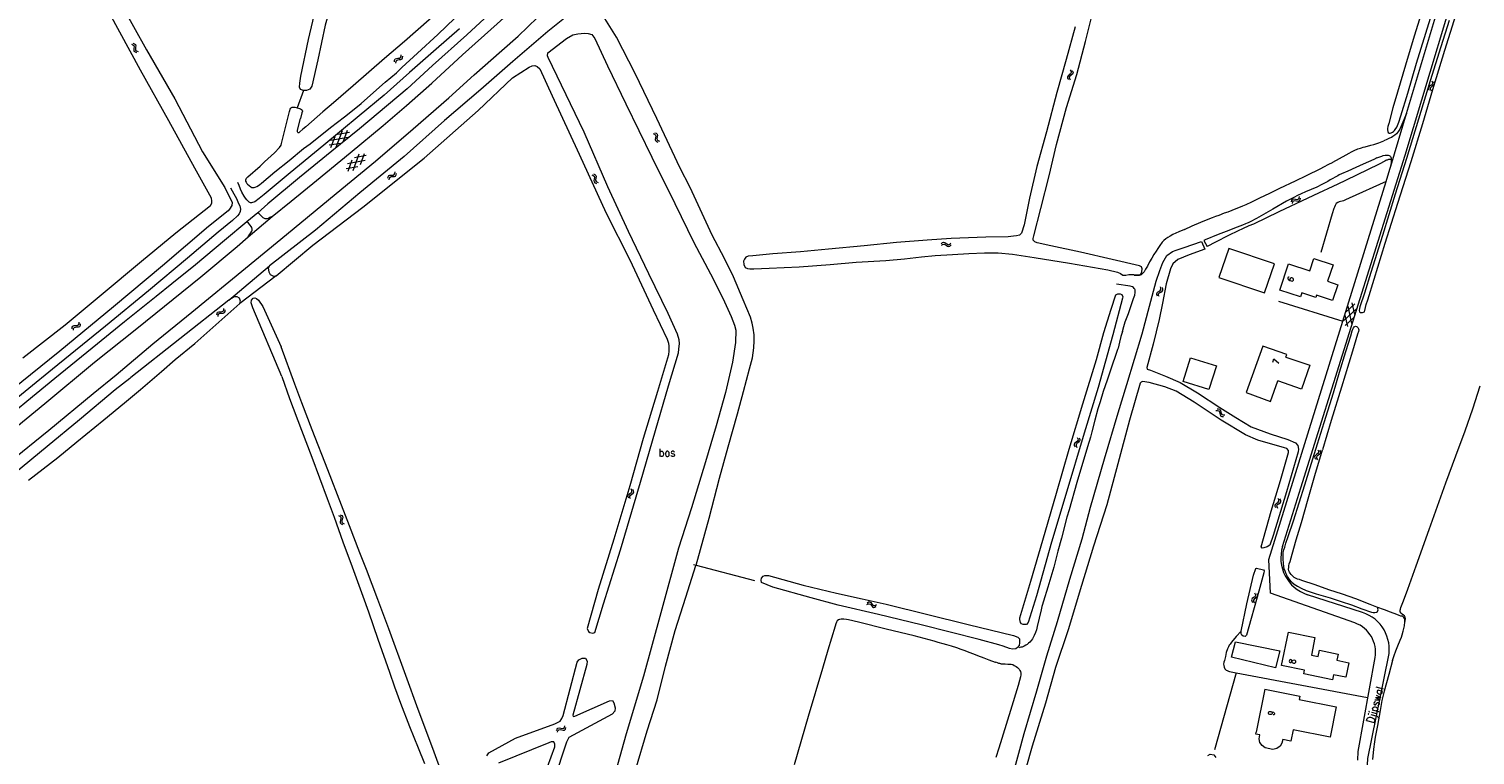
# Model space of a CAD drawing. Header units: metres. Extents: x 189705 to 199106, y 581686 to 588448.
# Tile 427 of 555: x 197224 to 197598, y 585788 to 585976. Entities that reach past the tile are written whole.
import ezdxf

# ---------------------------------------------------------------- set-up
doc = ezdxf.new("R2010")
doc.units = ezdxf.units.M
doc.layers.add('B-WA-OG-GBKN-G', color=7, linetype='Continuous', lineweight=18)
doc.styles.add('Style-STANDARD', font='STANDARD.shx')

msp = doc.modelspace()

# ---------------------------------------------------------------- linework, layer by layer
at = {"layer": 'B-WA-OG-GBKN-G'}
for p, q in [((197250.415, 585972.271), (197250.804, 585972.148)), ((197250.804, 585972.148), (197251.06, 585971.943)), ((197250.836, 585972.535), (197251.226, 585972.414)), ((197251.082, 585971.214), (197251.022, 585970.81)), ((197251.022, 585970.81), (197251.095, 585970.489)), ((197251.06, 585971.943), (197251.135, 585971.625)), ((197251.135, 585971.625), (197251.082, 585971.214)), ((197251.226, 585972.414), (197251.482, 585972.211)), ((197251.502, 585971.479), (197251.445, 585971.075)), ((197251.445, 585971.075), (197251.518, 585970.754)), ((197251.482, 585972.211), (197251.56, 585971.882)), ((197251.56, 585971.882), (197251.502, 585971.479)), ((197251.518, 585970.754), (197251.78, 585970.542)), ((197251.78, 585970.542), (197252.17, 585970.42)), ((197251.095, 585970.489), (197251.359, 585970.279)), ((197251.359, 585970.279), (197251.749, 585970.157)), ((197318.449, 585967.751), (197318.477, 585968.158)), ((197318.477, 585968.158), (197318.616, 585968.454)), ((197318.616, 585968.454), (197318.92, 585968.605)), ((197318.801, 585967.401), (197318.832, 585967.807)), ((197318.832, 585967.807), (197318.974, 585968.103)), ((197318.92, 585968.605), (197319.325, 585968.64)), ((197318.974, 585968.103), (197319.266, 585968.249)), ((197319.266, 585968.249), (197319.679, 585968.291)), ((197319.325, 585968.64), (197319.732, 585968.676)), ((197319.679, 585968.291), (197320.085, 585968.324)), ((197319.732, 585968.676), (197320.028, 585968.82)), ((197320.028, 585968.82), (197320.175, 585969.123)), ((197320.085, 585968.324), (197320.381, 585968.468)), ((197320.175, 585969.123), (197320.205, 585969.531)), ((197320.381, 585968.468), (197320.527, 585968.773)), ((197320.527, 585968.773), (197320.557, 585969.18)), ((197492.568, 585964.135), (197492.399, 585963.853)), ((197492.399, 585963.853), (197492.445, 585963.519)), ((197492.445, 585963.519), (197492.644, 585963.161)), ((197492.889, 585964.387), (197492.568, 585964.135)), ((197493.056, 585964.036), (197492.888, 585963.753)), ((197492.888, 585963.753), (197492.932, 585963.419)), ((197493.211, 585964.648), (197492.889, 585964.387)), ((197492.932, 585963.419), (197493.13, 585963.062)), ((197493.376, 585964.289), (197493.056, 585964.036)), ((197493.135, 585965.612), (197493.331, 585965.256)), ((197493.375, 585964.93), (197493.211, 585964.648)), ((197493.331, 585965.256), (197493.375, 585964.93)), ((197493.696, 585964.541), (197493.376, 585964.289)), ((197493.621, 585965.513), (197493.82, 585965.158)), ((197493.866, 585964.834), (197493.696, 585964.541)), ((197493.82, 585965.158), (197493.866, 585964.834)), ((197585.921, 585961.336), (197585.736, 585961.063)), ((197585.736, 585961.063), (197585.761, 585960.727)), ((197585.761, 585960.727), (197585.939, 585960.358)), ((197586.256, 585961.567), (197585.921, 585961.336)), ((197586.402, 585961.207), (197586.218, 585960.935)), ((197586.218, 585960.935), (197586.241, 585960.599)), ((197586.241, 585960.599), (197586.418, 585960.23)), ((197586.593, 585961.809), (197586.256, 585961.567)), ((197586.737, 585961.441), (197586.402, 585961.207)), ((197586.574, 585962.776), (197586.75, 585962.408)), ((197586.774, 585962.081), (197586.593, 585961.809)), ((197587.071, 585961.674), (197586.737, 585961.441)), ((197586.75, 585962.408), (197586.774, 585962.081)), ((197587.054, 585962.648), (197587.232, 585962.282)), ((197587.259, 585961.955), (197587.071, 585961.674)), ((197587.232, 585962.282), (197587.259, 585961.955)), ((197306.433, 585948.15), (197301.896, 585947.417)), ((197302.017, 585945.548), (197303.101, 585948.399)), ((197303.347, 585945.635), (197304.981, 585949.932)), ((197306.785, 585949.433), (197303.771, 585948.945)), ((197305.224, 585947.164), (197306.31, 585950.016)), ((197385.295, 585949.146), (197385.677, 585949.005)), ((197385.677, 585949.005), (197385.923, 585948.787)), ((197385.728, 585949.389), (197386.111, 585949.251)), ((197385.984, 585948.467), (197385.912, 585948.058)), ((197385.923, 585948.787), (197385.984, 585948.467)), ((197386.111, 585949.251), (197386.358, 585949.036)), ((197386.344, 585948.304), (197386.268, 585947.902)), ((197386.42, 585948.703), (197386.344, 585948.304)), ((197386.358, 585949.036), (197386.42, 585948.703)), ((197304.553, 585946.618), (197301.542, 585946.131)), ((197385.912, 585948.058), (197385.833, 585947.658)), ((197385.833, 585947.658), (197385.891, 585947.334)), ((197385.891, 585947.334), (197386.144, 585947.111)), ((197386.144, 585947.111), (197386.528, 585946.971)), ((197386.268, 585947.902), (197386.326, 585947.578)), ((197386.326, 585947.578), (197386.577, 585947.355)), ((197386.577, 585947.355), (197386.961, 585947.215)), ((197310.822, 585942.173), (197306.303, 585941.333)), ((197306.468, 585939.468), (197307.485, 585942.344)), ((197307.795, 585939.585), (197309.328, 585943.92)), ((197311.143, 585943.463), (197308.141, 585942.905)), ((197309.636, 585941.159), (197310.654, 585944.035)), ((197308.978, 585940.597), (197305.979, 585940.04)), ((197316.745, 585937.594), (197316.802, 585937.997)), ((197316.802, 585937.997), (197316.962, 585938.283)), ((197316.962, 585938.283), (197317.275, 585938.412)), ((197317.071, 585937.22), (197317.132, 585937.623)), ((197317.132, 585937.623), (197317.294, 585937.908)), ((197317.275, 585938.412), (197317.682, 585938.418)), ((197317.294, 585937.908), (197317.596, 585938.032)), ((197317.596, 585938.032), (197318.01, 585938.045)), ((197317.682, 585938.418), (197318.09, 585938.426)), ((197318.01, 585938.045), (197318.418, 585938.05)), ((197318.09, 585938.426), (197318.396, 585938.548)), ((197318.396, 585938.548), (197318.563, 585938.84)), ((197318.418, 585938.05), (197318.724, 585938.172)), ((197318.563, 585938.84), (197318.622, 585939.245)), ((197318.724, 585938.172), (197318.89, 585938.466)), ((197318.89, 585938.466), (197318.949, 585938.87)), ((197369.451, 585938.492), (197369.831, 585938.344)), ((197369.831, 585938.344), (197370.073, 585938.123)), ((197369.888, 585938.728), (197370.268, 585938.583)), ((197370.049, 585937.394), (197369.964, 585936.995)), ((197369.964, 585936.995), (197370.017, 585936.67)), ((197370.128, 585937.802), (197370.049, 585937.394)), ((197370.073, 585938.123), (197370.128, 585937.802)), ((197370.268, 585938.583), (197370.512, 585938.365)), ((197370.485, 585937.633), (197370.403, 585937.233)), ((197370.403, 585937.233), (197370.456, 585936.908)), ((197370.456, 585936.908), (197370.703, 585936.68)), ((197370.569, 585938.031), (197370.485, 585937.633)), ((197370.512, 585938.365), (197370.569, 585938.031)), ((197370.017, 585936.67), (197370.266, 585936.444)), ((197370.266, 585936.444), (197370.648, 585936.297)), ((197370.703, 585936.68), (197371.085, 585936.534)), ((197550.302, 585931.529), (197550.42, 585931.919)), ((197550.42, 585931.919), (197550.621, 585932.177)), ((197550.569, 585931.11), (197550.689, 585931.499)), ((197550.621, 585932.177), (197550.95, 585932.257)), ((197550.689, 585931.499), (197550.893, 585931.756)), ((197550.893, 585931.756), (197551.21, 585931.834)), ((197550.95, 585932.257), (197551.353, 585932.202)), ((197551.21, 585931.834), (197551.621, 585931.783)), ((197551.353, 585932.202), (197551.758, 585932.148)), ((197551.621, 585931.783), (197552.025, 585931.727)), ((197551.758, 585932.148), (197552.079, 585932.223)), ((197552.025, 585931.727), (197552.346, 585931.802)), ((197552.079, 585932.223), (197552.289, 585932.486)), ((197552.289, 585932.486), (197552.408, 585932.877)), ((197552.346, 585931.802), (197552.555, 585932.066)), ((197552.555, 585932.066), (197552.674, 585932.457)), ((197459.788, 585920.687), (197460.079, 585920.972)), ((197459.819, 585920.191), (197460.112, 585920.474)), ((197460.079, 585920.972), (197460.38, 585921.101)), ((197460.112, 585920.474), (197460.415, 585920.601)), ((197460.38, 585921.101), (197460.707, 585921.012)), ((197460.415, 585920.601), (197460.73, 585920.516)), ((197460.707, 585921.012), (197461.033, 585920.769)), ((197460.73, 585920.516), (197461.066, 585920.274)), ((197461.033, 585920.769), (197461.362, 585920.527)), ((197461.066, 585920.274), (197461.393, 585920.029)), ((197461.362, 585920.527), (197461.679, 585920.438)), ((197461.393, 585920.029), (197461.71, 585919.94)), ((197461.679, 585920.438), (197461.989, 585920.567)), ((197461.71, 585919.94), (197462.02, 585920.071)), ((197461.989, 585920.567), (197462.282, 585920.852)), ((197462.02, 585920.071), (197462.313, 585920.356)), ((197515.498, 585907.855), (197515.701, 585908.126)), ((197515.507, 585907.528), (197515.498, 585907.855)), ((197515.665, 585907.152), (197515.507, 585907.528)), ((197515.701, 585908.126), (197516.047, 585908.34)), ((197515.975, 585907.703), (197516.17, 585907.965)), ((197515.982, 585907.375), (197515.975, 585907.703)), ((197516.137, 585906.998), (197515.982, 585907.375)), ((197516.047, 585908.34), (197516.394, 585908.556)), ((197516.17, 585907.965), (197516.52, 585908.188)), ((197516.394, 585908.556), (197516.593, 585908.818)), ((197516.587, 585909.154), (197516.431, 585909.532)), ((197516.52, 585908.188), (197516.868, 585908.401)), ((197516.593, 585908.818), (197516.587, 585909.154)), ((197516.868, 585908.401), (197517.067, 585908.663)), ((197517.06, 585909), (197516.903, 585909.378)), ((197517.067, 585908.663), (197517.06, 585909)), ((197273.839, 585903.122), (197274.141, 585903.251)), ((197274.141, 585903.251), (197274.302, 585903.547)), ((197274.302, 585903.547), (197274.352, 585903.953)), ((197274.637, 585903.18), (197274.687, 585903.586)), ((197567.141, 585903.888), (197563.767, 585900.767)), ((197566.724, 585905.151), (197564.483, 585903.077)), ((197565.961, 585900.085), (197564.945, 585904.568)), ((197566.679, 585902.398), (197566.006, 585905.373)), ((197235.301, 585899.367), (197235.611, 585899.503)), ((197235.611, 585899.503), (197236.017, 585899.52)), ((197236.017, 585899.52), (197236.425, 585899.538)), ((197236.425, 585899.538), (197236.728, 585899.669)), ((197236.728, 585899.669), (197236.888, 585899.964)), ((197236.888, 585899.964), (197236.937, 585900.37)), ((197237.065, 585899.301), (197237.224, 585899.599)), ((197237.224, 585899.599), (197237.272, 585900.005)), ((197272.512, 585902.26), (197272.56, 585902.665)), ((197272.56, 585902.665), (197272.714, 585902.954)), ((197272.714, 585902.954), (197273.024, 585903.089)), ((197272.847, 585901.893), (197272.898, 585902.297)), ((197272.898, 585902.297), (197273.054, 585902.586)), ((197273.024, 585903.089), (197273.431, 585903.105)), ((197273.054, 585902.586), (197273.353, 585902.718)), ((197273.353, 585902.718), (197273.767, 585902.74)), ((197273.431, 585903.105), (197273.839, 585903.122)), ((197273.767, 585902.74), (197274.175, 585902.754)), ((197274.175, 585902.754), (197274.477, 585902.883)), ((197274.477, 585902.883), (197274.637, 585903.18)), ((197566.422, 585901.571), (197564.182, 585899.5)), ((197564.901, 585899.277), (197564.227, 585902.252)), ((197235.101, 585898.673), (197235.149, 585899.077)), ((197235.149, 585899.077), (197235.301, 585899.367)), ((197235.437, 585898.307), (197235.487, 585898.711)), ((197235.487, 585898.711), (197235.643, 585899)), ((197235.643, 585899), (197235.941, 585899.133)), ((197235.941, 585899.133), (197236.355, 585899.156)), ((197236.355, 585899.156), (197236.763, 585899.171)), ((197236.763, 585899.171), (197237.065, 585899.301)), ((197530.791, 585877.578), (197531.198, 585877.593)), ((197531.098, 585877.968), (197531.505, 585877.985)), ((197531.198, 585877.593), (197531.508, 585877.485)), ((197531.505, 585877.985), (197531.815, 585877.881)), ((197531.508, 585877.485), (197531.686, 585877.212)), ((197531.686, 585877.212), (197531.774, 585876.807)), ((197531.815, 585877.881), (197532, 585877.596)), ((197532, 585877.596), (197532.081, 585877.198)), ((197532.081, 585877.198), (197532.163, 585876.798)), ((197531.774, 585876.807), (197531.854, 585876.406)), ((197531.854, 585876.406), (197532.03, 585876.129)), ((197532.03, 585876.129), (197532.349, 585876.019)), ((197532.163, 585876.798), (197532.34, 585876.52)), ((197532.34, 585876.52), (197532.657, 585876.409)), ((197532.349, 585876.019), (197532.758, 585876.035)), ((197532.657, 585876.409), (197533.066, 585876.425)), ((197494.974, 585869.601), (197494.644, 585869.348)), ((197494.924, 585870.566), (197495.111, 585870.204)), ((197495.145, 585869.878), (197494.974, 585869.601)), ((197495.111, 585870.204), (197495.145, 585869.878)), ((197495.408, 585870.454), (197495.597, 585870.093)), ((197495.634, 585869.768), (197495.455, 585869.48)), ((197495.597, 585870.093), (197495.634, 585869.768)), ((197494.316, 585869.106), (197494.14, 585868.828)), ((197494.14, 585868.828), (197494.176, 585868.493)), ((197494.176, 585868.493), (197494.365, 585868.13)), ((197494.644, 585869.348), (197494.316, 585869.106)), ((197494.802, 585868.992), (197494.626, 585868.714)), ((197494.626, 585868.714), (197494.66, 585868.38)), ((197494.66, 585868.38), (197494.849, 585868.017)), ((197495.129, 585869.237), (197494.802, 585868.992)), ((197495.455, 585869.48), (197495.129, 585869.237)), ((197556.497, 585865.923), (197556.317, 585865.648)), ((197556.828, 585866.162), (197556.497, 585865.923)), ((197557.16, 585866.411), (197556.828, 585866.162)), ((197557.31, 585866.045), (197556.981, 585865.804)), ((197557.121, 585867.377), (197557.304, 585867.013)), ((197557.335, 585866.686), (197557.16, 585866.411)), ((197557.304, 585867.013), (197557.335, 585866.686)), ((197557.64, 585866.284), (197557.31, 585866.045)), ((197557.604, 585867.258), (197557.789, 585866.895)), ((197557.822, 585866.57), (197557.64, 585866.284)), ((197557.789, 585866.895), (197557.822, 585866.57)), ((197556.317, 585865.648), (197556.349, 585865.312)), ((197556.349, 585865.312), (197556.534, 585864.947)), ((197556.981, 585865.804), (197556.801, 585865.529)), ((197556.801, 585865.529), (197556.832, 585865.193)), ((197556.832, 585865.193), (197557.016, 585864.829)), ((197378.791, 585855.534), (197378.973, 585855.82)), ((197378.824, 585855.209), (197378.791, 585855.534)), ((197379.009, 585854.846), (197378.824, 585855.209)), ((197378.973, 585855.82), (197379.303, 585856.059)), ((197379.278, 585855.418), (197379.453, 585855.693)), ((197379.309, 585855.091), (197379.278, 585855.418)), ((197379.303, 585856.059), (197379.632, 585856.3)), ((197379.492, 585854.727), (197379.309, 585855.091)), ((197379.453, 585855.693), (197379.785, 585855.942)), ((197379.781, 585856.911), (197379.597, 585857.275)), ((197379.632, 585856.3), (197379.812, 585856.575)), ((197379.812, 585856.575), (197379.781, 585856.911)), ((197379.785, 585855.942), (197380.116, 585856.181)), ((197380.264, 585856.792), (197380.079, 585857.157)), ((197380.116, 585856.181), (197380.296, 585856.456)), ((197380.296, 585856.456), (197380.264, 585856.792)), ((197547.061, 585854.432), (197546.876, 585854.797)), ((197547.544, 585854.315), (197547.359, 585854.679)), ((197546.073, 585853.054), (197546.255, 585853.34)), ((197546.107, 585852.729), (197546.073, 585853.054)), ((197546.292, 585852.366), (197546.107, 585852.729)), ((197546.255, 585853.34), (197546.584, 585853.58)), ((197546.56, 585852.939), (197546.735, 585853.215)), ((197546.592, 585852.612), (197546.56, 585852.939)), ((197546.584, 585853.58), (197546.913, 585853.821)), ((197546.775, 585852.248), (197546.592, 585852.612)), ((197546.735, 585853.215), (197547.067, 585853.464)), ((197546.913, 585853.821), (197547.092, 585854.097)), ((197547.092, 585854.097), (197547.061, 585854.432)), ((197547.067, 585853.464), (197547.397, 585853.703)), ((197547.397, 585853.703), (197547.576, 585853.979)), ((197547.576, 585853.979), (197547.544, 585854.315)), ((197303.982, 585850.372), (197304.347, 585850.191)), ((197304.347, 585850.191), (197304.569, 585849.949)), ((197304.481, 585849.225), (197304.361, 585848.835)), ((197304.361, 585848.835), (197304.384, 585848.507)), ((197304.384, 585848.507), (197304.612, 585848.259)), ((197304.438, 585850.568), (197304.805, 585850.39)), ((197304.596, 585849.624), (197304.481, 585849.225)), ((197304.569, 585849.949), (197304.596, 585849.624)), ((197304.612, 585848.259), (197304.979, 585848.079)), ((197304.805, 585850.39), (197305.028, 585850.151)), ((197304.936, 585849.424), (197304.819, 585849.033)), ((197304.819, 585849.033), (197304.842, 585848.704)), ((197304.842, 585848.704), (197305.068, 585848.455)), ((197305.054, 585849.813), (197304.936, 585849.424)), ((197305.028, 585850.151), (197305.054, 585849.813)), ((197305.068, 585848.455), (197305.436, 585848.276)), ((197540.194, 585828.918), (197540.02, 585828.639)), ((197540.02, 585828.639), (197540.059, 585828.304)), ((197540.521, 585829.163), (197540.194, 585828.918)), ((197540.681, 585828.808), (197540.506, 585828.529)), ((197540.506, 585828.529), (197540.543, 585828.194)), ((197540.848, 585829.417), (197540.521, 585829.163)), ((197541.006, 585829.055), (197540.681, 585828.808)), ((197540.791, 585830.383), (197540.981, 585830.022)), ((197541.018, 585829.696), (197540.848, 585829.417)), ((197540.981, 585830.022), (197541.018, 585829.696)), ((197541.33, 585829.3), (197541.006, 585829.055)), ((197541.276, 585830.274), (197541.468, 585829.914)), ((197541.507, 585829.589), (197541.33, 585829.3)), ((197541.468, 585829.914), (197541.507, 585829.589)), ((197440.511, 585827.365), (197440.867, 585827.561)), ((197440.61, 585827.851), (197440.965, 585828.05)), ((197440.867, 585827.561), (197441.193, 585827.605)), ((197440.965, 585828.05), (197441.289, 585828.096)), ((197441.193, 585827.605), (197441.475, 585827.441)), ((197441.289, 585828.096), (197441.582, 585827.926)), ((197441.475, 585827.441), (197441.736, 585827.119)), ((197441.582, 585827.926), (197441.834, 585827.606)), ((197441.736, 585827.119), (197441.988, 585826.798)), ((197441.834, 585827.606), (197442.087, 585827.286)), ((197441.988, 585826.798), (197442.27, 585826.629)), ((197442.087, 585827.286), (197442.37, 585827.118)), ((197442.27, 585826.629), (197442.604, 585826.675)), ((197442.37, 585827.118), (197442.704, 585827.162)), ((197442.604, 585826.675), (197442.962, 585826.874)), ((197442.704, 585827.162), (197443.061, 585827.36)), ((197540.059, 585828.304), (197540.25, 585827.942)), ((197540.543, 585828.194), (197540.734, 585827.833)), ((197360.325, 585794.794), (197360.467, 585795.176)), ((197360.467, 585795.176), (197360.684, 585795.421)), ((197360.684, 585795.421), (197361.018, 585795.48)), ((197360.709, 585794.74), (197360.929, 585794.984)), ((197360.929, 585794.984), (197361.25, 585795.041)), ((197361.018, 585795.48), (197361.417, 585795.399)), ((197361.25, 585795.041), (197361.658, 585794.964)), ((197361.417, 585795.399), (197361.817, 585795.319)), ((197361.658, 585794.964), (197362.057, 585794.882)), ((197361.817, 585795.319), (197362.142, 585795.374)), ((197362.057, 585794.882), (197362.382, 585794.937)), ((197362.142, 585795.374), (197362.368, 585795.623)), ((197362.368, 585795.623), (197362.512, 585796.005)), ((197362.382, 585794.937), (197362.607, 585795.187)), ((197362.607, 585795.187), (197362.751, 585795.57)), ((197360.564, 585794.359), (197360.709, 585794.74))]:
    msp.add_line(p, q, dxfattribs=at)
at = {"layer": 'B-WA-OG-GBKN-G', "flags": 128}
for points in [[(197242.577, 585907.475), (197253.021, 585916.139), (197261.9, 585923.478), (197270.835, 585930.596), (197271.198, 585931.201), (197271.218, 585931.817), (197271.115, 585932.434), (197266.85, 585940.222), (197260.131, 585952.479), (197252.8, 585965.566), (197244.76, 585980.308), (197238.068, 585992.539), (197233.702, 586000)], [(197363.374, 586000), (197359.868, 585996.503), (197353.469, 585990.176), (197345.037, 585981.993), (197337.114, 585974.7), (197328.302, 585966.747), (197321.673, 585960.75), (197314.181, 585954.422), (197309.407, 585950.407), (197302.271, 585944.588), (197293.915, 585937.778), (197285.687, 585930.968), (197283.147, 585928.706)], [(197351.317, 586000), (197337.287, 585987.404), (197321.034, 585972.996), (197315.879, 585968.549), (197307.777, 585961.536), (197302.647, 585957.089), (197299.905, 585954.776), (197295.486, 585950.914), (197294.775, 585950.329), (197293.987, 585949.592), (197293.784, 585949.414), (197293.691, 585949.381), (197293.577, 585949.377), (197293.459, 585949.427), (197293.372, 585949.583), (197293.341, 585949.784), (197293.403, 585950.05), (197294.113, 585953.073)], [(197294.953, 585960.334), (197294.108, 585960.551), (197293.921, 585961.208), (197293.932, 585962.187), (197294.25, 585963.98), (197296.215, 585973.463), (197298.921, 585984.877), (197301.576, 585996.318), (197302.518, 586000)], [(197306.477, 586000), (197303.575, 585987.679), (197300.542, 585977.183), (197298.621, 585968.217), (197297.094, 585961.42), (197296.521, 585960.642), (197295.681, 585960.301), (197295.001, 585960.321), (197294.953, 585960.334)], [(197328.075, 585962.224), (197336.049, 585969.492), (197344.963, 585977.572), (197348.442, 585980.647), (197350.804, 585982.985), (197355.273, 585987.457), (197361.063, 585993.225), (197367.698, 586000)], [(197492.207, 585955.897), (197494.841, 585964.462), (197497.092, 585972.999), (197499.277, 585981.953), (197500.705, 585987.937), (197501.813, 585994.193), (197502.364, 585999.145), (197502.403, 586000)], [(197548.022, 585842.398), (197552.727, 585857.599), (197565.779, 585899.118), (197579.727, 585943.607), (197596.728, 586000)], [(197580.094, 585954.357), (197588.351, 585981.948), (197593.941, 586000)], [(197247.583, 585982.851), (197254.356, 585970.788), (197261.686, 585958.188), (197268.842, 585944.422), (197274.569, 585935.217), (197276.491, 585931.338), (197276.391, 585930.535), (197275.753, 585929.641), (197275.443, 585929.222), (197270.386, 585925.096), (197258.506, 585914.963), (197245.773, 585904.405), (197231.914, 585892.894), (197219.399, 585882.833)], [(197591.122, 585978.442), (197588.939, 585971.556), (197586.224, 585962.79), (197583.179, 585952.856), (197580.058, 585942.692), (197577.165, 585933.469), (197573.841, 585922.823), (197570.872, 585913.244), (197569.171, 585907.883), (197568.004, 585904.351), (197567.902, 585903.944), (197567.852, 585903.436), (197567.928, 585903.08), (197568.131, 585902.928), (197568.388, 585902.88), (197568.665, 585902.903), (197568.955, 585902.965), (197569.18, 585903.111), (197569.3, 585903.411), (197569.68, 585904.935), (197570.036, 585906.155), (197571.71, 585911.491), (197574.578, 585920.79), (197577.801, 585931.208), (197581.252, 585941.956), (197584.246, 585951.789), (197586.86, 585960.58), (197590.006, 585970.718), (197593.889, 585983.092)], [(197584.287, 585981.515), (197582.079, 585974.325), (197579.846, 585966.829), (197577.74, 585959.867), (197576.573, 585955.853), (197575.457, 585951.787), (197575.256, 585951.015), (197575.152, 585950.466), (197575.127, 585950.111), (197575.203, 585949.729), (197575.356, 585949.425), (197575.562, 585949.314), (197575.813, 585949.298), (197576.118, 585949.374), (197576.423, 585949.501), (197576.677, 585949.679), (197576.926, 585949.926), (197577.159, 585950.238), (197577.544, 585950.847), (197577.747, 585951.245), (197577.922, 585951.681), (197578.073, 585952.093), (197578.606, 585953.744), (197580.382, 585959.614), (197582.691, 585967.363), (197585.102, 585975.138), (197587.995, 585984.641)], [(197218.67, 585864.011), (197229.082, 585872.498), (197240.561, 585881.926), (197246.504, 585886.779), (197255.977, 585894.835), (197266.059, 585903.017), (197279.926, 585914.35), (197290.541, 585923.067), (197303.367, 585933.638), (197313.5, 585942.074), (197323.303, 585950.435), (197332.471, 585958.388), (197339.023, 585964.334), (197346.21, 585970.636), (197350.451, 585974.397), (197355.377, 585979.2)], [(197280.273, 585937.725), (197280.121, 585937.547), (197279.983, 585937.348), (197279.918, 585937.141), (197279.918, 585936.887), (197280.071, 585936.582), (197280.274, 585936.252), (197280.477, 585936.048), (197280.841, 585935.737), (197281.29, 585935.388), (197281.494, 585935.261), (197281.697, 585935.21), (197282.002, 585935.185), (197282.199, 585935.214), (197282.408, 585935.287), (197282.865, 585935.515), (197283.272, 585935.769), (197283.627, 585936.023), (197284.084, 585936.379), (197287.538, 585939.251), (197291.17, 585942.198), (197294.903, 585945.273), (197296.63, 585946.544), (197301.938, 585950.711), (197305.545, 585953.532), (197309.303, 585956.531), (197309.811, 585956.963), (197311.462, 585958.386), (197316.033, 585962.426), (197318.928, 585964.916), (197320.376, 585966.263), (197324.388, 585969.973), (197329.62, 585974.826), (197334.013, 585979.045)], [(197364.108, 585980.401), (197358.05, 585975.547), (197349.063, 585967.814), (197340.749, 585960.566), (197331.382, 585952.545), (197320.919, 585943.22), (197309.495, 585933.886), (197298.049, 585924.202), (197286.095, 585914.958)], [(197396.39, 585837.596), (197399.787, 585849.677), (197402.44, 585860.032), (197404.71, 585868.122), (197407.084, 585876.683), (197408.672, 585882.438), (197410.256, 585888.375), (197411.002, 585891.137), (197411.352, 585893.787), (197411.455, 585895.551), (197411.406, 585897.136), (197411.177, 585898.834), (197410.904, 585900.175), (197410.452, 585901.726), (197408.554, 585906.174), (197406.114, 585912.155), (197403.76, 585916.902), (197400.528, 585922.914), (197397.461, 585929.612), (197394.88, 585935.264), (197392.234, 585940.405), (197386.221, 585953.075), (197380.669, 585964.723), (197375.799, 585974.061), (197372.385, 585979.617)], [(197335.234, 585976.275), (197329.215, 585970.964), (197322.307, 585964.942), (197315.755, 585959.097), (197309.33, 585953.761), (197300.136, 585946.138), (197291.451, 585938.972), (197284.771, 585933.381), (197283.425, 585932.339), (197282.333, 585931.526), (197281.47, 585931.247), (197281.19, 585931.272), (197280.911, 585931.399), (197280.606, 585931.678), (197280.275, 585932.034), (197279.92, 585932.441), (197279.564, 585932.974), (197278.979, 585934.016), (197278.623, 585934.803), (197278.242, 585935.743), (197277.962, 585936.48)], [(197353.223, 585966.361), (197354.049, 585966.682), (197354.712, 585966.772), (197355.357, 585966.487), (197356.012, 585965.876), (197359.229, 585958.923), (197366.156, 585943.824), (197373.178, 585928.555), (197379.283, 585916.499), (197385.287, 585903.55), (197388.912, 585896.035), (197389.251, 585894.961), (197389.398, 585894.181), (197389.391, 585893.021), (197389.256, 585891.914), (197386.449, 585882.498), (197382.768, 585870.284), (197379.242, 585858.049), (197375.149, 585844.329), (197371.114, 585831.244), (197368.261, 585821.2), (197368.583, 585820.418), (197368.937, 585820.155), (197369.739, 585820.017), (197370.221, 585820.154), (197372.435, 585827.547), (197376.901, 585841.555), (197382.06, 585859.023), (197385.896, 585872.357), (197389.259, 585883.971), (197391.836, 585892.436), (197391.989, 585893.433), (197392.083, 585894.846), (197392.068, 585895.818), (197391.623, 585897.288), (197389.16, 585902.632), (197384.158, 585912.893), (197378.967, 585923.804), (197373.59, 585935.384), (197367.444, 585949.522), (197361.62, 585961.723), (197358.138, 585968.803), (197357.981, 585969.291), (197358.061, 585970.088), (197362.874, 585973.789), (197364.564, 585974.717), (197365.863, 585974.962), (197367.602, 585975.105), (197368.548, 585975.036), (197369.486, 585974.792)], [(197369.486, 585974.792), (197370.227, 585973.766), (197373.533, 585966.669), (197378.242, 585956.846), (197384.995, 585943.052), (197390.905, 585931.042), (197395.843, 585920.989), (197400.097, 585912.878), (197403.345, 585906.632), (197405.511, 585901.876), (197406.316, 585899.618), (197406.645, 585898.299), (197406.593, 585895.113), (197405.84, 585890.073), (197403.995, 585882.179), (197401.613, 585873.586), (197398.826, 585864.27), (197395.217, 585852.422), (197391.822, 585841.94), (197387.33, 585825.229), (197382.838, 585808.855), (197378.349, 585793.934), (197374.462, 585780.108)], [(197494.406, 585976.776), (197492.059, 585968.325), (197489.659, 585959.764), (197487.028, 585949.602), (197484.531, 585940.64), (197482.565, 585932.495), (197481.266, 585925.567), (197480.541, 585923.409), (197480.046, 585922.87), (197479.252, 585922.693), (197478.426, 585922.614), (197477.12, 585922.503), (197471.32, 585922.345), (197462.376, 585922.011), (197456.138, 585921.574), (197448.222, 585920.992), (197439.823, 585920.176), (197430.664, 585919.3), (197423.364, 585918.612), (197416.277, 585918.03)], [(197287.869, 585912.358), (197297.293, 585920.346), (197310.265, 585930.136), (197326.075, 585942.8), (197340.066, 585955.094), (197348.965, 585963.613), (197353.223, 585966.361)], [(197286.78, 585927.69), (197291.758, 585931.68), (197298.31, 585937.042), (197307.021, 585944.157), (197315.529, 585951.221), (197321.522, 585956.405), (197328.075, 585962.224)], [(197294.953, 585960.334), (197293.274, 585955.843)], [(197280.273, 585937.725), (197280.527, 585937.979), (197283.702, 585940.775), (197284.87, 585941.817), (197287.41, 585944.205), (197288.705, 585945.552), (197289.136, 585946.162), (197289.238, 585946.594), (197291.318, 585954.851), (197291.385, 585955.135), (197291.47, 585955.436), (197291.636, 585955.732), (197291.826, 585955.944), (197292.029, 585955.995), (197292.385, 585955.995), (197292.715, 585955.969), (197293.274, 585955.843), (197293.865, 585955.652), (197294.163, 585955.538), (197294.392, 585955.411), (197294.57, 585955.258), (197294.688, 585954.982), (197294.494, 585954.521), (197294.113, 585953.073)], [(197411.089, 585917.539), (197409.88, 585917.426), (197409.26, 585917.201), (197408.897, 585916.732), (197408.661, 585916.158), (197408.714, 585915.333), (197409.087, 585914.574), (197409.673, 585914.287), (197410.334, 585914.193), (197411.295, 585914.192), (197415.309, 585914.337), (197423.088, 585914.74), (197431.075, 585915.341), (197437.75, 585915.882), (197445.449, 585916.331), (197450.26, 585916.795), (197454.669, 585917.323), (197458.225, 585917.675), (197462.727, 585917.89), (197466.892, 585918.156), (197470.959, 585918.358), (197474.483, 585918.34), (197478.198, 585917.976), (197483.769, 585917.144), (197492.908, 585915.677), (197502.842, 585913.945), (197505.379, 585913.338), (197506.108, 585913.016), (197506.691, 585912.521), (197507.484, 585912.542), (197508.304, 585912.731), (197509.544, 585912.72), (197510.926, 585912.649), (197511.403, 585912.85), (197511.605, 585913.418), (197511.7, 585914.157), (197511.539, 585914.666), (197510.998, 585914.959), (197504.004, 585916.642), (197495.825, 585918.518), (197488.096, 585920.127), (197484.608, 585920.897), (197483.957, 585921.192), (197483.566, 585921.607), (197483.554, 585922.068), (197483.68, 585922.76), (197485.513, 585929.765), (197487.665, 585938.213), (197489.611, 585946.333), (197492.207, 585955.897)], [(197580.094, 585954.357), (197578.607, 585950.924), (197578.302, 585950.289), (197577.972, 585949.755), (197577.464, 585949.12), (197577.036, 585948.724), (197576.55, 585948.383), (197576.169, 585948.18), (197575.687, 585947.951), (197574.975, 585947.595), (197574.163, 585947.29)], [(197576.022, 585940.752), (197580.094, 585954.357)], [(197522.652, 585924.392), (197524.684, 585925.332), (197526.868, 585926.247), (197528.367, 585926.857), (197529.916, 585927.467), (197530.78, 585927.797), (197531.593, 585928.102), (197532.99, 585928.636), (197533.98, 585928.966), (197534.971, 585929.348), (197536.038, 585929.754), (197536.749, 585930.059), (197537.765, 585930.517), (197538.654, 585930.847), (197540.102, 585931.533), (197542.159, 585932.524), (197544.699, 585933.744), (197547.341, 585935.015), (197551.328, 585936.921), (197554.173, 585938.344), (197557.881, 585940.174), (197558.694, 585940.581), (197559.989, 585941.241), (197560.929, 585941.724), (197561.005, 585941.75), (197564.46, 585943.707), (197565.272, 585944.139), (197565.804, 585944.418), (197566.39, 585944.723), (197566.848, 585944.94), (197567.177, 585945.079), (197567.457, 585945.181), (197567.833, 585945.307), (197568.168, 585945.409), (197568.473, 585945.511), (197568.901, 585945.628), (197569.387, 585945.765), (197570.835, 585946.146), (197571.597, 585946.35), (197572.892, 585946.786), (197574.163, 585947.29)], [(197572.411, 585942.895), (197572.919, 585943.072), (197573.668, 585943.362), (197574.068, 585943.496), (197574.519, 585943.591), (197574.704, 585943.616), (197574.888, 585943.623), (197575.091, 585943.616), (197575.332, 585943.581), (197575.574, 585943.521), (197575.771, 585943.419), (197575.942, 585943.276), (197576.045, 585943.064), (197576.121, 585942.784), (197576.171, 585942.412), (197575.987, 585942.429), (197575.79, 585942.463), (197575.6, 585942.46), (197575.409, 585942.438), (197575.25, 585942.391), (197575.091, 585942.333), (197574.926, 585942.257), (197574.754, 585942.168), (197574.5, 585942.035), (197572.996, 585941.294), (197564.335, 585937.05), (197562.328, 585936.059), (197556.055, 585933.111), (197547.089, 585928.892), (197540.485, 585925.74), (197539.342, 585925.283), (197537.691, 585924.571), (197536.522, 585924.038), (197534.033, 585922.792), (197530.706, 585921.115), (197528.532, 585919.946)], [(197572.411, 585942.895), (197571.598, 585942.488), (197568.83, 585941.268), (197566.925, 585940.353), (197564.918, 585939.438), (197563.242, 585938.752), (197562.658, 585938.498)], [(197574.797, 585936.769), (197575.793, 585939.987), (197576.022, 585940.752)], [(197576.022, 585940.752), (197576.161, 585941.578), (197576.175, 585942.125), (197576.171, 585942.412)], [(197562.658, 585938.498), (197562.328, 585938.269), (197560.372, 585937.202), (197559.737, 585936.795), (197558.899, 585936.363), (197558.213, 585936.007), (197556.841, 585935.347), (197553.971, 585934.101), (197552.803, 585933.568), (197551.889, 585933.135), (197550.974, 585932.678), (197549.704, 585931.992), (197549.044, 585931.661), (197545.513, 585929.654), (197541.246, 585927.214), (197539.621, 585926.325), (197539.113, 585926.121), (197538.884, 585926.02), (197538.402, 585925.791), (197537.691, 585925.486), (197536.294, 585924.978), (197533.423, 585923.885), (197531.417, 585923.097), (197528.039, 585921.648), (197527.697, 585921.5)], [(197276.083, 585935.108), (197276.871, 585933.584), (197277.557, 585932.339), (197278.142, 585931.119), (197278.447, 585930.484), (197278.574, 585930.052), (197278.6, 585929.646), (197278.549, 585929.036), (197278.295, 585928.451), (197277.838, 585927.867), (197276.543, 585926.673), (197272.886, 585923.674), (197264.911, 585916.94), (197254.804, 585908.504), (197243.705, 585899.356), (197230.068, 585888.225), (197217.801, 585878.289), (197208.303, 585870.59)], [(197574.797, 585936.769), (197565.251, 585932.426), (197564.305, 585932.025), (197563.992, 585931.891), (197563.752, 585931.79), (197563.408, 585931.677), (197562.99, 585931.587), (197562.635, 585931.536), (197562.277, 585931.359), (197561.924, 585931.053), (197561.6, 585930.601), (197561.421, 585930.168), (197561.289, 585929.757), (197560.807, 585928.385), (197557.914, 585918.4)], [(197563.619, 585900.663), (197574.797, 585936.769)], [(197280.303, 585926.368), (197274.487, 585921.515), (197266.995, 585915.264), (197260.9, 585910.308), (197256.836, 585907.056), (197248.608, 585900.474), (197240.278, 585893.715), (197230.627, 585885.863), (197223.364, 585879.865), (197215.821, 585873.69), (197209.345, 585868.227)], [(197283.147, 585928.706), (197280.303, 585926.368)], [(197280.609, 585922.506), (197281.049, 585923.134), (197281.323, 585923.522), (197281.548, 585923.904), (197281.642, 585924.205), (197281.65, 585924.488), (197281.599, 585924.844), (197281.425, 585925.151), (197281.141, 585925.504), (197280.684, 585925.962), (197280.303, 585926.368)], [(197280.609, 585922.506), (197286.78, 585927.69)], [(197286.78, 585927.69), (197286.243, 585927.429), (197285.844, 585927.246), (197285.561, 585927.131), (197285.282, 585927.106), (197285.002, 585927.156), (197284.499, 585927.412), (197284.062, 585927.817), (197283.452, 585928.427), (197283.147, 585928.706)], [(197212.521, 585866.728), (197214.426, 585868.228), (197218.388, 585871.48), (197228.013, 585879.332), (197240.914, 585890.056), (197251.86, 585898.747), (197268.342, 585912.164), (197277.739, 585919.991), (197280.609, 585922.506)], [(197522.652, 585924.392), (197521.23, 585923.756), (197520.392, 585923.375), (197519.674, 585923.043), (197518.997, 585922.665), (197518.385, 585922.308), (197517.865, 585921.979), (197517.342, 585921.534), (197516.912, 585921.113), (197516.694, 585920.819), (197516.43, 585920.453), (197515.769, 585919.411), (197515.312, 585918.725), (197514.779, 585917.912), (197514.221, 585916.946), (197513.611, 585915.981), (197513.129, 585914.913), (197512.621, 585914.075), (197512.451, 585913.717), (197512.266, 585913.389), (197511.631, 585912.83), (197511.453, 585912.677), (197511.229, 585912.552), (197510.914, 585912.449), (197510.595, 585912.44), (197510.278, 585912.44), (197509.675, 585912.474)], [(197478.166, 585782.942), (197481.258, 585794.032), (197484.499, 585805.08), (197487.061, 585814.1), (197489.829, 585822.974), (197493.042, 585833.906), (197496.229, 585844.391), (197498.351, 585852.579), (197502.028, 585865.076), (197505.553, 585876.932), (197507.771, 585884.307), (197511.758, 585897.353), (197513.611, 585904.559), (197515.358, 585910.987), (197516.279, 585913.733), (197517.082, 585915.838), (197518.088, 585917.661), (197519.537, 585918.653), (197520.484, 585919.042), (197522.603, 585919.681), (197527.033, 585921.273)], [(197527.949, 585919.276), (197523.884, 585917.77), (197520.952, 585916.585), (197519.631, 585915.474), (197519.016, 585914.217), (197517.923, 585910.35), (197517.02, 585905.299), (197516.142, 585901.073), (197514.584, 585894.694), (197512.954, 585888.705), (197513.006, 585888.263), (197513.846, 585887.946), (197517.784, 585886.41), (197521.566, 585884.831), (197526.052, 585882.118), (197531.834, 585878.297), (197535.907, 585875.746), (197539.931, 585873.365), (197544.786, 585871.491), (197549.368, 585870.057), (197551.375, 585869.184), (197551.988, 585868.474), (197552.137, 585867.531), (197552.083, 585866.895), (197549.014, 585856.513), (197545.634, 585845.265), (197544.703, 585842.773), (197544.014, 585842.289), (197543.205, 585842.015), (197542.744, 585842.002), (197542.528, 585842.291), (197545.042, 585851.551), (197547.517, 585859.43), (197549.561, 585866.717), (197549.575, 585867.243), (197549.134, 585867.71), (197548.552, 585867.906), (197541.602, 585869.92), (197538.453, 585871.283), (197532.12, 585875.099), (197525.18, 585879.709), (197520.481, 585882.516), (197517.628, 585883.692), (197513.567, 585884.769), (197511.818, 585885.021), (197511.465, 585884.89), (197511.188, 585884.595), (197508.444, 585875.091), (197505.459, 585863.74), (197502.569, 585853.199)], [(197527.033, 585921.273), (197527.949, 585919.276)], [(197527.697, 585921.5), (197528.532, 585919.946)], [(197545.9, 585915.52), (197534.091, 585919.463), (197531.582, 585911.951), (197543.392, 585908.008), (197545.9, 585915.52)], [(197275.576, 585906.106), (197286.095, 585914.958)], [(197286.095, 585914.958), (197285.783, 585914.339), (197285.928, 585913.391), (197286.291, 585912.758), (197287.187, 585912.327), (197287.869, 585912.358)], [(197416.277, 585918.03), (197411.089, 585917.539)], [(197552.976, 585907.983), (197552.622, 585906.92), (197547.3, 585908.695), (197549.566, 585915.481), (197555.068, 585913.645)], [(197555.068, 585913.645), (197556.151, 585916.889), (197561.074, 585915.245), (197559.646, 585910.968), (197562.271, 585910.092), (197560.907, 585906.007), (197556.836, 585907.366), (197556.635, 585906.762), (197552.976, 585907.983)], [(197287.869, 585912.358), (197278.437, 585905.199)], [(197222.358, 585891.216), (197233.331, 585899.744), (197242.577, 585907.475)], [(197503.689, 585903.723), (197504.904, 585907.458), (197505.44, 585907.736), (197506.076, 585907.708), (197506.509, 585907.533), (197506.701, 585906.927), (197506.631, 585906.59), (197504.186, 585897.16), (197500.319, 585883.528), (197496.743, 585871.737), (197491.993, 585855.848), (197488.273, 585843.507), (197484.389, 585829.67), (197482.298, 585822.701), (197481.798, 585822.248), (197480.992, 585822.181), (197480.56, 585822.382), (197480.273, 585822.75), (197480.082, 585823.479), (197480.088, 585823.934), (197482.904, 585833.391), (197486.074, 585844.064), (197489.57, 585856.194), (197492.893, 585867.54), (197496.39, 585879.279), (197499.89, 585890.772), (197501.822, 585897.687), (197503.689, 585903.723)], [(197506.606, 585897.966), (197506.987, 585899.236), (197507.367, 585900.456), (197508.179, 585902.641), (197509.525, 585906.478), (197509.829, 585907.392), (197509.93, 585908.028), (197509.93, 585908.536), (197509.905, 585908.764), (197509.829, 585908.942), (197509.676, 585909.146), (197509.473, 585909.374), (197509.219, 585909.527), (197508.609, 585909.73), (197505.103, 585910.212)], [(197275.576, 585906.106), (197250.304, 585886.083)], [(197266.799, 585894.887), (197278.437, 585905.199)], [(197278.437, 585905.199), (197278.668, 585905.837), (197278.364, 585906.643), (197277.727, 585906.916), (197277.005, 585906.941), (197275.576, 585906.106)], [(197289.309, 585886.327), (197281.802, 585904.081), (197281.362, 585905.371), (197281.475, 585906.129), (197281.866, 585906.607), (197282.316, 585906.681), (197282.796, 585906.539), (197283.304, 585906.086), (197284.393, 585904.482), (197289.103, 585894.026)], [(197546.995, 585905.847), (197563.619, 585900.663)], [(197566.737, 585822.617), (197544.874, 585830.353), (197544.472, 585839.06), (197553.816, 585868.995), (197563.619, 585900.663)], [(197506.606, 585897.966), (197506.251, 585896.695), (197505.896, 585895.196), (197505.49, 585893.697), (197505.363, 585893.291), (197504.931, 585892.02), (197503.916, 585889.022), (197502.673, 585885.363), (197501.658, 585882.441), (197500.846, 585879.824), (197500.287, 585877.969), (197499.526, 585875.047), (197498.74, 585872.024), (197498.359, 585870.703), (197497.623, 585868.136), (197494.832, 585858.939), (197492.827, 585851.9), (197492.244, 585849.944), (197490.848, 585844.507), (197489.91, 585841.204), (197488.869, 585837.011), (197488.387, 585835.283), (197487.347, 585831.853), (197486.23, 585828.271), (197485.901, 585827.102), (197485.824, 585826.848), (197485.596, 585826.009), (197484.607, 585821.69), (197484.379, 585820.801), (197484.125, 585820.115), (197483.795, 585819.378), (197483.363, 585818.539), (197483.084, 585818.133), (197482.652, 585817.65), (197482.373, 585817.396), (197481.992, 585817.091), (197481.662, 585816.913), (197481.23, 585816.659), (197480.671, 585816.379), (197480.341, 585816.328), (197479.973, 585816.207)], [(197550.372, 585833.259), (197549.823, 585833.895), (197549.33, 585834.605), (197548.949, 585835.342), (197548.669, 585836.002), (197548.466, 585836.587), (197548.364, 585837.247), (197548.237, 585838.111), (197548.186, 585839.153), (197548.16, 585840.118), (197548.211, 585840.804), (197548.388, 585841.541), (197548.617, 585842.253), (197548.896, 585843.218), (197549.479, 585844.997), (197550.824, 585849.062), (197553.743, 585858.336), (197555.824, 585865.044), (197557.092, 585868.932), (197558.818, 585874.496), (197561.152, 585882.093), (197562.776, 585887.505), (197564.401, 585892.79), (197565.669, 585896.906), (197566.05, 585898.177), (197566.203, 585898.56), (197566.38, 585898.913), (197566.532, 585899.168), (197566.735, 585899.32), (197566.913, 585899.345), (197567.125, 585899.297), (197567.32, 585899.193), (197567.498, 585899.015), (197567.65, 585898.71), (197567.701, 585898.38), (197567.65, 585897.948), (197567.422, 585897.313), (197566.077, 585892.866), (197563.235, 585883.567), (197560.621, 585875.004), (197558.388, 585867.407)], [(197223.828, 585859.514), (197231.396, 585865.384), (197236.323, 585869.425), (197243.333, 585875.117), (197248.64, 585879.564), (197252.755, 585883.02), (197258.164, 585887.67), (197261.745, 585890.745), (197266.799, 585894.887)], [(197332.275, 585783.077), (197331.844, 585783.026), (197331.444, 585783.125), (197331.081, 585783.458), (197330.649, 585784.118), (197330.42, 585784.677), (197329.734, 585786.405), (197328.31, 585790.165), (197324.572, 585800.226), (197321.343, 585809.016), (197316.944, 585821.11), (197314.122, 585828.655), (197311.198, 585836.481), (197309.495, 585840.774), (197306.774, 585847.71), (197304.74, 585853.045), (197301.18, 585862.192), (197297.189, 585872.583), (197294.443, 585879.57), (197292.637, 585884.346), (197289.103, 585894.026)], [(197548.908, 585891.387), (197549.133, 585892.029), (197542.935, 585894.206), (197538.624, 585882.204), (197544.903, 585879.898), (197546.764, 585885.209)], [(197528.995, 585882.992), (197522.337, 585885.09), (197524.261, 585891.196), (197530.919, 585889.098), (197528.995, 585882.992)], [(197548.908, 585891.387), (197555.039, 585889.281), (197552.914, 585883.096), (197546.764, 585885.209)], [(197250.304, 585886.083), (197249.985, 585885.814), (197246.251, 585882.892), (197237.007, 585875.167), (197228.677, 585868.255), (197220.22, 585861.241)], [(197289.309, 585886.327), (197291.318, 585880.687), (197294.369, 585872.455), (197297.039, 585865.469), (197301.005, 585854.823), (197302.81, 585849.996), (197305.124, 585843.594), (197307.54, 585837.09), (197310.26, 585829.519), (197311.71, 585825.505), (197314.126, 585818.391), (197317.126, 585809.854), (197318.448, 585806.145), (197319.999, 585801.877), (197322.313, 585795.83), (197324.55, 585790.342), (197326.228, 585786.252)], [(197576.469, 585812.885), (197576.9, 585814.181), (197577.306, 585815.451), (197577.814, 585816.747), (197578.398, 585818.145), (197578.753, 585818.932), (197578.956, 585819.542), (197579.184, 585820.482), (197579.514, 585821.88), (197579.666, 585822.947), (197579.691, 585823.201), (197579.767, 585823.658), (197579.734, 585824.081), (197579.539, 585824.471), (197579.31, 585824.675), (197578.954, 585824.929), (197578.649, 585825.157), (197578.42, 585825.538), (197578.42, 585825.945), (197578.471, 585826.224), (197578.623, 585826.656), (197579.258, 585828.359), (197580.375, 585831.382), (197582.532, 585837.429), (197585.933, 585846.78), (197590.247, 585858.824), (197592.836, 585865.862), (197595.196, 585872.316), (197597.201, 585878.007), (197599.105, 585883.978)], [(197560.332, 585829.093), (197563.177, 585828.179), (197565.82, 585827.29), (197568.513, 585826.274), (197571.028, 585825.41), (197571.485, 585825.36), (197571.917, 585825.36), (197572.273, 585825.41), (197572.527, 585825.588), (197572.657, 585825.769), (197572.704, 585825.995), (197572.679, 585826.249), (197572.628, 585826.452), (197572.545, 585826.601), (197572.425, 585826.732), (197570.672, 585827.417), (197566.962, 585828.84), (197563.532, 585830.059), (197560.001, 585831.227), (197556.47, 585832.472), (197553.04, 585833.564), (197552.405, 585833.818), (197551.922, 585833.97), (197551.515, 585834.123), (197551.016, 585834.384), (197550.55, 585834.808), (197550.219, 585835.164), (197549.991, 585835.469), (197549.838, 585835.748), (197549.686, 585836.104), (197549.596, 585836.55), (197549.609, 585836.968), (197549.66, 585837.375), (197549.761, 585837.883), (197549.964, 585838.518), (197550.497, 585840.373), (197551.563, 585844.082), (197552.882, 585848.63), (197554.684, 585854.728), (197556.384, 585860.725), (197558.388, 585867.407)], [(197502.569, 585853.199), (197499.126, 585842.465), (197496.008, 585832.272), (197492.599, 585820.849), (197489.293, 585811.08), (197486.734, 585801.859), (197483.311, 585790.742), (197479.866, 585778.599)], [(197344.711, 585660.717), (197347.887, 585671.309), (197351.059, 585683.133), (197354.08, 585693.12), (197357.116, 585703.83), (197360.036, 585714.029), (197363.639, 585725.699), (197367.698, 585738.654), (197370.535, 585748.958), (197373.815, 585760.729), (197376.242, 585768.567), (197378.001, 585774.61), (197380.782, 585784.545), (197383.734, 585794.717), (197386.383, 585802.748), (197388.541, 585811.47), (197391.041, 585820.65), (197393.769, 585829.308), (197396.369, 585837.52), (197396.39, 585837.596)], [(197395.762, 585837.763), (197396.39, 585837.596)], [(197396.39, 585837.596), (197411.466, 585833.597)], [(197538.751, 585827.562), (197540.506, 585834.975), (197541.092, 585836.679), (197541.283, 585836.816), (197543.114, 585836.355), (197543.226, 585836.139), (197543.208, 585835.595), (197541.858, 585830.836), (197538.737, 585819.424), (197538.341, 585819.111), (197537.874, 585819.179), (197537.459, 585819.474), (197537.297, 585819.792), (197537.319, 585820.452), (197537.336, 585820.539), (197538.751, 585827.562)], [(197466.776, 585822.189), (197478.435, 585819.4), (197479.597, 585818.916), (197480.032, 585818.475), (197480.031, 585817.463), (197479.898, 585816.789), (197479.474, 585816.237), (197479.048, 585815.944), (197478.164, 585815.821), (197477.439, 585815.993), (197475.773, 585816.627), (197474.654, 585816.935), (197469.553, 585818.384), (197454.59, 585822.108), (197443.546, 585824.777), (197433.1, 585827.208), (197426.142, 585829.118), (197416.249, 585831.875), (197413.313, 585833.111), (197413.21, 585833.684), (197413.328, 585834.215), (197413.744, 585834.709), (197414.162, 585834.884), (197415.13, 585834.91), (197424.099, 585832.419), (197432.736, 585830.323), (197439.304, 585828.854), (197445.553, 585827.452), (197466.776, 585822.189)], [(197550.372, 585833.259), (197551.059, 585832.674), (197551.872, 585832.166), (197552.863, 585831.582), (197554.133, 585830.998), (197556.75, 585830.134), (197560.332, 585829.093)], [(197568.699, 585825.319), (197554.488, 585829.93)], [(197579.666, 585822.947), (197579.618, 585823.504), (197579.539, 585823.808), (197579.41, 585824.01), (197579.204, 585824.236), (197578.923, 585824.36), (197578.592, 585824.408), (197578.184, 585824.556), (197577.572, 585824.778), (197575.965, 585825.396), (197574.383, 585826.014), (197572.425, 585826.732)], [(197475.211, 585812.059), (197474.957, 585812.11), (197474.69, 585812.174), (197474.322, 585812.288), (197473.864, 585812.44), (197473.839, 585812.415), (197472.162, 585813.024), (197470.866, 585813.507), (197469.266, 585814.117), (197468.199, 585814.574), (197467.03, 585815.006), (197465.988, 585815.412), (197464.972, 585815.768), (197463.829, 585816.148), (197462.431, 585816.58), (197461.237, 585816.936), (197460.297, 585817.241), (197459.027, 585817.571), (197457.935, 585817.875), (197452.752, 585819.247), (197445.587, 585820.999), (197438.398, 585822.853), (197435.832, 585823.411), (197435.273, 585823.538), (197434.587, 585823.615), (197433.952, 585823.615), (197433.52, 585823.513), (197433.191, 585823.439), (197432.91, 585823.208), (197432.682, 585822.852), (197432.503, 585822.389), (197432.352, 585821.785), (197430.474, 585815.611), (197429.104, 585810.859), (197425.399, 585798.46), (197421.771, 585785.959)], [(197537.336, 585820.539), (197536.024, 585819.105), (197534.856, 585817.682), (197534.438, 585817.16), (197534.259, 585816.872), (197534.017, 585816.437), (197533.815, 585815.903), (197533.485, 585814.963), (197533.358, 585814.43), (197533.257, 585813.947), (197532.978, 585812.88), (197532.876, 585812.448), (197532.775, 585811.94), (197532.801, 585811.584), (197532.917, 585811.158), (197533.106, 585810.771), (197533.436, 585810.441), (197533.741, 585810.288), (197534.064, 585810.158), (197534.325, 585810.085), (197536.014, 585809.765), (197530.41, 585789.805)], [(197546.199, 585810.994), (197534.852, 585813.795), (197535.829, 585817.753), (197547.298, 585815.447), (197546.199, 585810.994)], [(197553.536, 585809.421), (197553.737, 585810.399), (197547.771, 585811.623), (197549.541, 585820.253), (197556.398, 585818.847), (197555.464, 585814.292)], [(197342.35, 585788.276), (197342.786, 585789.068), (197349.7, 585792.792), (197359.85, 585796.551), (197361.31, 585797.254), (197361.68, 585797.892), (197362.006, 585798.666), (197365.666, 585812.482), (197366.12, 585813.086), (197366.987, 585813.537), (197367.817, 585813.483), (197368.25, 585812.778)], [(197555.464, 585814.292), (197557.217, 585813.932), (197557.55, 585815.557), (197562.407, 585814.56), (197562.08, 585812.97), (197565.172, 585812.335), (197564.401, 585808.579), (197561.196, 585809.237), (197560.923, 585807.906), (197553.536, 585809.421)], [(197553.936, 585500), (197555.535, 585525.284), (197557.557, 585557.37), (197559.424, 585597.834), (197560.332, 585610.566), (197562.634, 585646.855), (197564.198, 585680.504), (197565.763, 585708.209), (197567.758, 585742.718), (197570.093, 585787.544), (197575.414, 585813.822)], [(197567.466, 585787.102), (197567.585, 585789.382), (197571.943, 585813.662)], [(197368.25, 585812.778), (197368.168, 585811.877), (197364.51, 585798.807), (197364.636, 585798.469), (197365.051, 585798.477), (197374.011, 585802.522), (197374.77, 585802.526), (197375.12, 585801.932), (197375.469, 585800.658), (197375.434, 585799.835), (197374.706, 585799.058), (197363.5, 585792.977), (197362.929, 585791.822), (197359.598, 585781.92)], [(197479.682, 585810.891), (197479.911, 585810.637), (197480.14, 585810.358), (197480.266, 585810.066), (197480.369, 585809.672), (197480.339, 585809.189), (197480.267, 585808.681), (197479.988, 585807.741), (197479.658, 585806.47), (197477.654, 585799.991), (197474.634, 585790.234), (197473.898, 585787.871)], [(197475.211, 585812.059), (197475.795, 585812.009), (197476.278, 585812.009), (197476.989, 585811.983), (197477.449, 585811.972), (197477.853, 585811.958), (197478.285, 585811.856), (197478.666, 585811.628), (197479.174, 585811.348), (197479.479, 585811.12), (197479.682, 585810.891)], [(197536.014, 585809.765), (197569.994, 585803.317)], [(197576.469, 585812.885), (197575.454, 585809.277), (197574.287, 585804.958), (197573.703, 585802.544), (197573.221, 585799.978), (197572.537, 585796.116), (197571.979, 585793.067), (197571.751, 585791.847), (197571.548, 585789.992), (197571.269, 585787.325)], [(197543.404, 585805.524), (197552.497, 585803.72), (197552.312, 585802.788), (197561.876, 585800.891), (197560.319, 585793.044), (197550.756, 585794.941), (197550.189, 585792.084), (197548.061, 585792.507), (197547.862, 585791.507), (197547.369, 585790.717), (197546.521, 585790.142), (197545.546, 585789.907), (197543.544, 585790.305), (197542.743, 585790.892), (197542.189, 585791.747), (197541.986, 585792.675), (197542.185, 585793.675), (197541.096, 585793.891), (197541.187, 585794.349)], [(197543.404, 585805.524), (197541.187, 585794.349)], [(197357.054, 585782.868), (197359.888, 585790.605), (197359.915, 585791.292), (197359.61, 585791.846), (197358.936, 585791.879), (197358.369, 585791.607), (197345.311, 585786.376)], [(197528.739, 585788.312), (197529.335, 585788.706), (197530.286, 585788.504), (197530.803, 585787.854)]]:
    msp.add_lwpolyline(points, dxfattribs=at)
at = {"layer": 'B-WA-OG-GBKN-G'}
for centre, radius, start, end in [((197557.572, 585839.44), 9.997, 162.78935, 252.03385), ((197565.612, 585815.806), 10.001, 348.55467, 72.02077), ((197564.069, 585815.075), 8, 349.82398, 70.51928)]:
    msp.add_arc(centre, radius, start, end, dxfattribs=at)

# ---------------------------------------------------------------- texts
at = {"layer": 'B-WA-OG-GBKN-G', "style": 'Style-STANDARD'}
for s, height, rotation, p in [('6', 1.6, 69.44395, (197550.633, 585910.643)), ('7', 1.6, 70.42327, (197546.922, 585889.361)), ('8', 1.6, 78.57768, (197551.242, 585811.902)), ('Djipswal', 2, 74.93577, (197571.615, 585796.543)), ('9', 1.6, 78.81367, (197545.811, 585798.554))]:
    msp.add_text(s, height=height, rotation=rotation, dxfattribs=at).set_placement(p)
msp.add_text('bos', height=2, dxfattribs=at).set_placement((197386.756, 585865.671))

doc.saveas('drawing.dxf')
